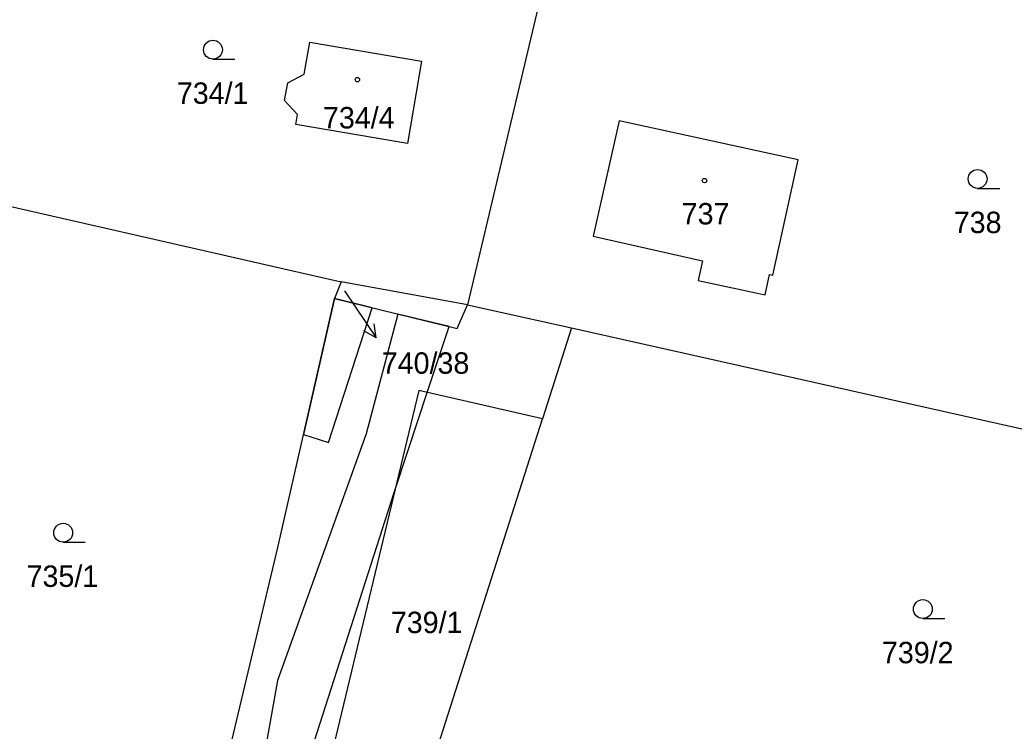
# Model space of a CAD drawing. Extents: x -869103 to -863415, y -1015889 to -1012477.
# Drawn here: x -866504.7 to -866425.8, y -1013218.7 to -1013162.3 of the extents above; entities that cross this region are included whole.
import ezdxf

# ---------------------------------------------------------------- set-up
doc = ezdxf.new("R2010")
doc.units = 0
for name, color, linetype in [('Hranice parcel', 7, 'Continuous'), ('Parcelní čísla', 7, 'Continuous'), ('Pop  PČ popisy', 7, 'Continuous'), ('Věcná břemena k části', 7, 'Continuous'), ('Značky budov', 7, 'Continuous'), ('Značky kultur', 7, 'Continuous')]:
    doc.layers.add(name, color=color, linetype=linetype)

msp = doc.modelspace()

# ---------------------------------------------------------------- linework, layer by layer
at = {"layer": 'Hranice parcel'}
for p, q in [((-866463.45, -1013160.68), (-866469.21, -1013184.9)), ((-866479.23, -1013183.09), (-866479.77, -1013184.42)), ((-866469.21, -1013184.9), (-866479.23, -1013183.09)), ((-866469.21, -1013184.9), (-866460.94, -1013186.75)), ((-866460.94, -1013186.75), (-866463.26, -1013193.97)), ((-866460.94, -1013186.75), (-866415.61, -1013196.9)), ((-866471.79, -1013220.69), (-866463.26, -1013193.97))]:
    msp.add_line(p, q, dxfattribs=at)
for points in [[(-866481.73, -1013164.07), (-866472.85, -1013165.57), (-866473.97, -1013172.1), (-866482.83, -1013170.59), (-866482.7, -1013169.8), (-866483.72, -1013168.69), (-866483.48, -1013167.3), (-866482.16, -1013166.61), (-866481.73, -1013164.07)], [(-866450.9, -1013182.99), (-866445.57, -1013184.13), (-866445.24, -1013182.5), (-866444.97, -1013182.57), (-866442.94, -1013173.4), (-866457.16, -1013170.32), (-866459.23, -1013179.46), (-866450.55, -1013181.42), (-866450.9, -1013182.99)], [(-866516.78, -1013193.21), (-866507.11, -1013176.74), (-866479.23, -1013183.09)], [(-866491.34, -1013233.87), (-866484.26, -1013204.18), (-866479.77, -1013184.42)], [(-866479.77, -1013184.42), (-866470.02, -1013186.78), (-866469.21, -1013184.9)], [(-866463.26, -1013193.97), (-866473.07, -1013191.7), (-866480.01, -1013220.59)]]:
    msp.add_lwpolyline(points, dxfattribs=at)
at = {"layer": 'Pop  PČ popisy'}
for p, q in [((-866478.98, -1013183.8), (-866478.14, -1013185.03)), ((-866478.14, -1013185.03), (-866476.462, -1013187.518)), ((-866476.462, -1013187.518), (-866477.437, -1013186.968)), ((-866476.462, -1013187.518), (-866476.607, -1013186.408))]:
    msp.add_line(p, q, dxfattribs=at)
at = {"layer": 'Věcná břemena k části'}
for points in [[(-866480.23, -1013195.84), (-866476.76, -1013185.15), (-866479.77, -1013184.42), (-866482.22, -1013195.2)], [(-866491.02, -1013240.87), (-866486.69, -1013242.11), (-866486.53, -1013241.42), (-866485.16, -1013235.33), (-866483.22, -1013226.38), (-866481.9, -1013220.19), (-866481.6, -1013220.25), (-866475.04, -1013199.89), (-866473.9, -1013196.36), (-866472.4, -1013191.86), (-866470.65, -1013186.63), (-866474.74, -1013185.64), (-866477.26, -1013195.15), (-866484.28, -1013214.73), (-866488.52, -1013238.46), (-866490.19, -1013237.98)]]:
    msp.add_lwpolyline(points, close=True, dxfattribs=at)
at = {"layer": 'Značky budov'}
for centre in [(-866477.947, -1013167.039), (-866450.387, -1013175.049)]:
    msp.add_circle(centre, 0.175, dxfattribs=at)
at = {"layer": 'Značky kultur'}
for p, q in [((-866489.413, -1013165.41), (-866487.663, -1013165.41)), ((-866428.703, -1013175.67), (-866426.953, -1013175.67)), ((-866501.303, -1013203.75), (-866499.553, -1013203.75)), ((-866433.053, -1013209.81), (-866431.303, -1013209.81))]:
    msp.add_line(p, q, dxfattribs=at)
for centre in [(-866489.413, -1013164.66), (-866428.703, -1013174.92), (-866501.303, -1013203), (-866433.053, -1013209.06)]:
    msp.add_circle(centre, 0.75, dxfattribs=at)

# ---------------------------------------------------------------- texts
at = {"layer": 'Parcelní čísla'}
for s, p in [('734/1', (-866492.28, -1013168.96)), ('734/4', (-866480.68, -1013170.91)), ('737', (-866452.2, -1013178.53)), ('738', (-866430.6, -1013179.22)), ('740/38', (-866476.01, -1013190.383)), ('735/1', (-866504.21, -1013207.3)), ('739/1', (-866475.29, -1013210.97)), ('739/2', (-866436.3, -1013213.36))]:
    msp.add_text(s, height=1.7, dxfattribs=at).set_placement(p)

doc.saveas('drawing.dxf')
